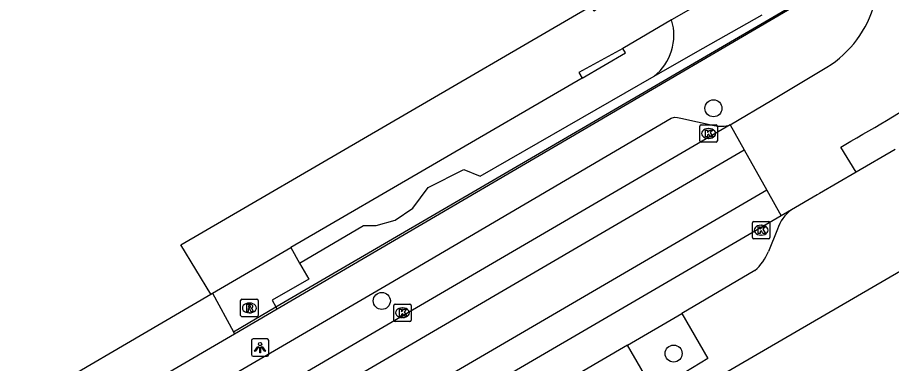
# Model space of a CAD drawing. Extents: x 158352 to 159489, y 383828 to 384597.
# Drawn here: x 158694.5 to 158744.7, y 384143.2 to 384163.1 of the extents above; entities that cross this region are included whole.
import ezdxf

# ---------------------------------------------------------------- set-up
doc = ezdxf.new("R2010")
doc.units = 0
for name, color, linetype in [('IMGEO_Boom', 7, 'Continuous'), ('IMGEO_Groenvoorziening', 7, 'Continuous'), ('IMGEO_Hek', 7, 'Continuous'), ('IMGEO_Kolk', 7, 'Continuous'), ('IMGEO_Lichtpunt', 7, 'Continuous'), ('IMGEO_Pand', 7, 'Continuous'), ('IMGEO_Parkeervlak_open', 7, 'Continuous'), ('IMGEO_Rijbaan_lokaal_gesloten', 7, 'Continuous'), ('IMGEO_Rijbaan_lokaal_open', 7, 'Continuous'), ('IMGEO_Rioolput', 7, 'Continuous'), ('IMGEO_Voetpad_open', 7, 'Continuous')]:
    doc.layers.add(name, color=color, linetype=linetype)

msp = doc.modelspace()

# ---------------------------------------------------------------- linework, layer by layer
at = {"layer": 'IMGEO_Boom'}
for centre in [(158734.485, 384157.924), (158715.422, 384146.846), (158732.198, 384143.82)]:
    msp.add_circle(centre, 0.489, dxfattribs=at)
at = {"layer": 'IMGEO_Groenvoorziening'}
for points in [[(158709.334, 384146.504), (158740.785, 384164.877), (158734.468, 384174.367)], [(158730.926, 384170.674), (158734.56, 384164.453), (158732.078, 384163.004)], [(158731.081, 384159.768), (158733.448, 384161.127), (158737.281, 384163.293)], [(158705.587, 384147.238), (158705.68, 384147.291)]]:
    msp.add_lwpolyline(points, dxfattribs=at)
at = {"layer": 'IMGEO_Hek'}
for points in [[(158709.334, 384146.504), (158740.785, 384164.877)], [(158706.888, 384145.075), (158709.334, 384146.504)]]:
    msp.add_lwpolyline(points, dxfattribs=at)
at = {"layer": 'IMGEO_Kolk'}
for p, q in [((158733.708, 384156.051), (158733.708, 384156.903)), ((158733.783, 384156.977), (158734.635, 384156.977)), ((158734.196, 384156.757), (158734.221, 384156.757)), ((158734.709, 384156.903), (158734.709, 384156.051)), ((158734.219, 384156.197), (158734.194, 384156.197)), ((158734.635, 384155.977), (158733.783, 384155.977)), ((158736.732, 384150.49), (158736.732, 384151.342)), ((158736.807, 384151.416), (158737.659, 384151.416)), ((158737.22, 384151.196), (158737.245, 384151.196)), ((158737.733, 384151.342), (158737.733, 384150.49)), ((158737.243, 384150.636), (158737.218, 384150.636)), ((158737.659, 384150.416), (158736.807, 384150.416)), ((158716.111, 384145.741), (158716.111, 384146.593)), ((158716.186, 384146.667), (158717.038, 384146.667)), ((158717.112, 384146.593), (158717.112, 384145.741)), ((158716.599, 384146.447), (158716.624, 384146.447)), ((158717.038, 384145.667), (158716.186, 384145.667)), ((158716.622, 384145.887), (158716.597, 384145.887))]:
    msp.add_line(p, q, dxfattribs=at)
for points in [[(158733.708, 384156.051), (158733.708, 384156.903)], [(158733.783, 384156.977), (158734.635, 384156.977)], [(158734.029, 384156.677), (158734.152, 384156.677), (158734.152, 384156.526), (158734.282, 384156.677), (158734.446, 384156.677), (158734.3, 384156.526), (158734.453, 384156.277), (158734.301, 384156.277), (158734.216, 384156.441), (158734.152, 384156.374), (158734.152, 384156.277), (158734.029, 384156.277), (158734.029, 384156.677)], [(158734.709, 384156.903), (158734.709, 384156.051)], [(158734.635, 384155.977), (158733.783, 384155.977)], [(158736.732, 384150.49), (158736.732, 384151.342)], [(158736.807, 384151.416), (158737.659, 384151.416)], [(158737.053, 384151.116), (158737.176, 384151.116), (158737.176, 384150.965), (158737.306, 384151.116), (158737.47, 384151.116), (158737.324, 384150.965), (158737.477, 384150.716), (158737.325, 384150.716), (158737.24, 384150.88), (158737.176, 384150.813), (158737.176, 384150.716), (158737.053, 384150.716), (158737.053, 384151.116)], [(158737.733, 384151.342), (158737.733, 384150.49)], [(158737.659, 384150.416), (158736.807, 384150.416)], [(158716.111, 384145.741), (158716.111, 384146.593)], [(158716.186, 384146.667), (158717.038, 384146.667)], [(158717.112, 384146.593), (158717.112, 384145.741)], [(158716.432, 384146.367), (158716.555, 384146.367), (158716.555, 384146.216), (158716.685, 384146.367), (158716.849, 384146.367), (158716.703, 384146.216), (158716.856, 384145.967), (158716.704, 384145.967), (158716.619, 384146.131), (158716.555, 384146.064), (158716.555, 384145.967), (158716.432, 384145.967), (158716.432, 384146.367)], [(158717.038, 384145.667), (158716.186, 384145.667)]]:
    msp.add_lwpolyline(points, dxfattribs=at)
for centre, start, end in [((158733.785, 384156.901), 91.552, 178.448), ((158733.785, 384156.901), 91.552, 178.448), ((158734.633, 384156.901), 1.552, 88.448), ((158734.633, 384156.901), 1.552, 88.448), ((158733.785, 384156.053), 181.552, 268.448), ((158733.785, 384156.053), 181.552, 268.448), ((158734.633, 384156.053), 271.552, 358.448), ((158734.633, 384156.053), 271.552, 358.448), ((158736.809, 384151.34), 91.552, 178.448), ((158736.809, 384151.34), 91.552, 178.448), ((158737.657, 384151.34), 1.552, 88.448), ((158737.657, 384151.34), 1.552, 88.448), ((158736.809, 384150.492), 181.552, 268.448), ((158736.809, 384150.492), 181.552, 268.448), ((158737.657, 384150.492), 271.552, 358.448), ((158737.657, 384150.492), 271.552, 358.448), ((158716.188, 384146.591), 91.552, 178.448), ((158716.188, 384146.591), 91.552, 178.448), ((158717.036, 384146.591), 1.552, 88.448), ((158717.036, 384146.591), 1.552, 88.448), ((158716.188, 384145.743), 181.552, 268.448), ((158716.188, 384145.743), 181.552, 268.448), ((158717.036, 384145.743), 271.552, 358.448), ((158717.036, 384145.743), 271.552, 358.448)]:
    msp.add_arc(centre, 0.0765, start, end, dxfattribs=at)
for centre, major_axis, ratio, start_param, end_param in [((158734.195, 384156.477), (-0.387, 0.002), 0.722429, 4.712389, 7.853982), ((158734.22, 384156.477), (-0.39, 0.002), 0.717154, 1.570796, 4.712389), ((158737.219, 384150.916), (-0.387, 0.002), 0.722429, 4.712389, 7.853982), ((158737.244, 384150.916), (-0.39, 0.002), 0.717154, 1.570796, 4.712389), ((158716.598, 384146.167), (-0.387, 0.002), 0.722429, 4.712389, 7.853982), ((158716.623, 384146.167), (-0.39, 0.002), 0.717154, 1.570796, 4.712389)]:
    msp.add_ellipse(centre, major_axis=major_axis, ratio=ratio, start_param=start_param, end_param=end_param, dxfattribs=at)
at = {"layer": 'IMGEO_Lichtpunt'}
for p, q in [((158707.925, 384144.566), (158707.925, 384143.759)), ((158707.925, 384144.566), (158707.925, 384143.759)), ((158708.827, 384144.661), (158708.019, 384144.661)), ((158708.827, 384144.661), (158708.019, 384144.661)), ((158708.921, 384143.759), (158708.921, 384144.566)), ((158708.921, 384143.759), (158708.921, 384144.566)), ((158708.019, 384143.665), (158708.827, 384143.665)), ((158708.019, 384143.665), (158708.827, 384143.665))]:
    msp.add_line(p, q, dxfattribs=at)
for points in [[(158708.299, 384144.23), (158708.338, 384144.202), (158708.15, 384143.94), (158708.112, 384143.967), (158708.299, 384144.23)], [(158708.401, 384144.182), (158708.448, 384144.182), (158708.448, 384143.86), (158708.401, 384143.86), (158708.401, 384144.182)], [(158708.511, 384144.202), (158708.549, 384144.229), (158708.736, 384143.967), (158708.697, 384143.939), (158708.511, 384144.202)]]:
    msp.add_lwpolyline(points, dxfattribs=at)
msp.add_circle((158708.424, 384144.364), 0.0994, dxfattribs=at)
for centre, start, end in [((158708.019, 384144.566), 90, 180), ((158708.019, 384144.566), 90, 180), ((158708.827, 384144.566), 0, 90), ((158708.827, 384144.566), 0, 90), ((158708.019, 384143.759), 180, 270), ((158708.019, 384143.759), 180, 270), ((158708.827, 384143.759), 270, 0), ((158708.827, 384143.759), 270, 360)]:
    msp.add_arc(centre, 0.0946, start, end, dxfattribs=at)
at = {"layer": 'IMGEO_Pand'}
for points in [[(158705.587, 384147.238), (158703.871, 384150.068), (158727.441, 384163.801), (158727.604, 384163.526), (158727.921, 384163.713), (158725.073, 384168.559), (158724.989, 384168.703), (158724.981, 384168.716), (158724.563, 384169.427), (158722.428, 384168.028), (158718.123, 384175.417), (158720.325, 384176.703), (158716.968, 384182.45), (158716.653, 384182.267), (158716.807, 384181.994), (158698.464, 384171.293), (158693.277, 384168.267), (158691.734, 384171.213), (158681.775, 384165.414)], [(158729.277, 384161.369), (158726.756, 384159.981), (158726.943, 384159.662)], [(158726.943, 384159.662), (158729.422, 384161.118), (158729.277, 384161.369)], [(158693.057, 384139.923), (158705.587, 384147.238)]]:
    msp.add_lwpolyline(points, dxfattribs=at)
at = {"layer": 'IMGEO_Parkeervlak_open'}
msp.add_lwpolyline([(158729.543, 384144.295), (158732.669, 384146.127)], dxfattribs=at)
at = {"layer": 'IMGEO_Rijbaan_lokaal_gesloten'}
for points in [[(158735.439, 384156.968), (158716.96, 384146.173), (158667.528, 384117.313), (158667.252, 384117.177)], [(158744.935, 384155.56), (158742.681, 384154.246)], [(158644.915, 384102.204), (158736.245, 384155.536)], [(158737.545, 384153.226), (158646.22, 384099.951)], [(158738.379, 384151.745), (158647.204, 384098.556)]]:
    msp.add_lwpolyline(points, dxfattribs=at)
at = {"layer": 'IMGEO_Rijbaan_lokaal_open'}
for points in [[(158735.439, 384156.968), (158737.846, 384158.392), (158741.011, 384160.285)], [(158735.439, 384156.968), (158736.245, 384155.536)], [(158742.681, 384154.246), (158741.807, 384155.699), (158742.38, 384156.03)], [(158736.245, 384155.536), (158737.545, 384153.226)], [(158742.681, 384154.246), (158740.575, 384153.025), (158740.457, 384152.957), (158738.971, 384152.091)], [(158737.545, 384153.226), (158738.379, 384151.745)], [(158738.971, 384152.091), (158738.379, 384151.745)]]:
    msp.add_lwpolyline(points, dxfattribs=at)
for centre, radius, start, end in [((158737.7, 384165.596), 6.258, 301.9381, 344.9514), ((158636.507, 384340.07), 212.32, 299.91064, 303.34507)]:
    msp.add_arc(centre, radius, start, end, dxfattribs=at)
at = {"layer": 'IMGEO_Rioolput'}
for p, q in [((158707.306, 384146.016), (158707.306, 384146.868)), ((158707.381, 384146.942), (158708.233, 384146.942)), ((158707.794, 384146.722), (158707.819, 384146.722)), ((158708.307, 384146.868), (158708.307, 384146.016)), ((158707.817, 384146.162), (158707.792, 384146.162)), ((158708.233, 384145.942), (158707.381, 384145.942))]:
    msp.add_line(p, q, dxfattribs=at)
for points in [[(158707.306, 384146.016), (158707.306, 384146.868)], [(158707.381, 384146.942), (158708.233, 384146.942)], [(158707.895, 384146.64), (158707.643, 384146.642), (158707.643, 384146.242)], [(158707.821, 384146.561), (158707.767, 384146.561), (158707.767, 384146.48)], [(158708.307, 384146.868), (158708.307, 384146.016)], [(158707.643, 384146.242), (158707.767, 384146.242), (158707.767, 384146.404), (158707.778, 384146.404)], [(158707.767, 384146.48), (158707.819, 384146.48)], [(158707.825, 384146.375), (158707.896, 384146.242), (158708.036, 384146.242), (158707.971, 384146.368)], [(158708.233, 384145.942), (158707.381, 384145.942)]]:
    msp.add_lwpolyline(points, dxfattribs=at)
for centre, radius, start, end in [((158707.383, 384146.866), 0.0765, 91.552, 178.448), ((158707.383, 384146.866), 0.0765, 91.552, 178.448), ((158707.827, 384146.465), 0.0964, 77.0061, 93.1865), ((158707.841, 384146.522), 0.0378, 276.6634, 79.6772), ((158707.894, 384146.53), 0.109, 350.3612, 89.416), ((158707.892, 384146.53), 0.112, 277.5842, 350.9817), ((158708.231, 384146.866), 0.0765, 1.552, 88.448), ((158708.231, 384146.866), 0.0765, 1.552, 88.448), ((158707.383, 384146.018), 0.0765, 181.552, 268.448), ((158707.383, 384146.018), 0.0765, 181.552, 268.448), ((158707.777, 384146.351), 0.0533, 26.0293, 88.6989), ((158707.803, 384146.669), 0.19, 274.7715, 282.9687), ((158707.876, 384146.315), 0.108, 29.5134, 73.7905), ((158708.231, 384146.018), 0.0765, 271.552, 358.448), ((158708.231, 384146.018), 0.0765, 271.552, 358.448)]:
    msp.add_arc(centre, radius, start, end, dxfattribs=at)
for centre, major_axis, ratio, start_param, end_param in [((158707.793, 384146.442), (-0.387, 0.002), 0.722429, 4.712389, 7.853982), ((158707.818, 384146.442), (-0.39, 0.002), 0.717154, 1.570796, 4.712389)]:
    msp.add_ellipse(centre, major_axis=major_axis, ratio=ratio, start_param=start_param, end_param=end_param, dxfattribs=at)
at = {"layer": 'IMGEO_Voetpad_open'}
for points in [[(158741.091, 384164.958), (158709.408, 384146.369)], [(158732.078, 384163.004), (158729.277, 384161.369)], [(158726.943, 384159.662), (158710.192, 384149.917)], [(158710.698, 384149.022), (158714.37, 384151.178), (158715.101, 384151.178), (158716.184, 384151.5), (158717.208, 384152.173), (158718.086, 384153.373), (158720.134, 384154.397), (158721.07, 384154.017), (158731.081, 384159.768)], [(158669.192, 384120.661), (158672.977, 384122.843), (158715.82, 384147.827), (158732.06, 384157.367), (158732.246, 384157.41), (158732.413, 384157.398), (158732.618, 384157.353), (158734.535, 384156.927)], [(158738.161, 384150.968), (158737.652, 384149.69)], [(158705.68, 384147.291), (158710.192, 384149.917)], [(158710.192, 384149.917), (158710.698, 384149.022)], [(158696.667, 384120.326), (158746.068, 384149.06)], [(158710.698, 384149.022), (158711.217, 384148.102), (158709.118, 384146.897), (158709.334, 384146.504)], [(158736.874, 384148.589), (158732.669, 384146.127)], [(158705.68, 384147.291), (158706.888, 384145.075), (158706.962, 384144.94)], [(158709.408, 384146.369), (158709.334, 384146.504)], [(158709.408, 384146.369), (158706.962, 384144.94)], [(158732.669, 384146.127), (158734.16, 384143.528), (158731.072, 384141.657), (158729.543, 384144.295)], [(158706.962, 384144.94), (158705.582, 384144.133), (158687.07, 384133.326)], [(158729.543, 384144.295), (158724.331, 384141.256)]]:
    msp.add_lwpolyline(points, dxfattribs=at)
for centre, radius, start, end in [((158729.213, 384162.115), 3, 308.52, 17.2323), ((158734.896, 384158.946), 2.051, 259.8502, 285.3435), ((158740.254, 384150.312), 2.194, 125.7993, 162.5962), ((158734.589, 384151.029), 3.342, 313.1193, 336.3883)]:
    msp.add_arc(centre, radius, start, end, dxfattribs=at)

doc.saveas('drawing.dxf')
